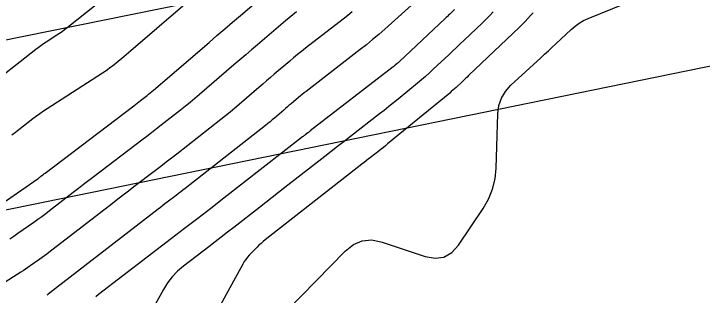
# Model space of a CAD drawing. Extents: x 658976 to 668721, y 639543 to 647196.
# Drawn here: x 662499.7 to 662561.6, y 642183.3 to 642208.7 of the extents above; entities that cross this region are included whole.
import ezdxf

# ---------------------------------------------------------------- set-up
doc = ezdxf.new("R2010")
doc.units = 0
for name, color, linetype in [('Ex_Major Contours', 7, 'Continuous'), ('Ex_Minor Contours', 7, 'Continuous'), ('R_Water', 7, 'Continuous')]:
    doc.layers.add(name, color=color, linetype=linetype)

msp = doc.modelspace()

# ---------------------------------------------------------------- linework, layer by layer
at = {"layer": 'Ex_Major Contours'}
for points in [[(662525.094, 642208.873), (662524.759, 642208.604), (662524.427, 642208.33), (662524.099, 642208.053), (662521.583, 642205.9), (662521.055, 642205.448), (662520.528, 642204.995), (662520.001, 642204.542), (662519.473, 642204.089), (662516.374, 642201.421), (662515.954, 642201.064), (662515.53, 642200.711), (662515.103, 642200.364), (662514.671, 642200.021), (662512.937, 642198.66), (662512.502, 642198.32), (662512.067, 642197.982), (662511.63, 642197.646), (662511.192, 642197.312), (662506.884, 642194.035), (662506.412, 642193.676), (662505.942, 642193.315), (662505.472, 642192.954), (662505.003, 642192.591), (662502.887, 642190.951), (662502.538, 642190.683), (662502.186, 642190.42), (662501.831, 642190.162), (662501.473, 642189.907), (662500.033, 642188.898), (662499.672, 642188.648), (662499.307, 642188.402)], [(662546.403, 642208.79), (662546.281, 642208.658), (662546.158, 642208.526), (662545.668, 642207.998), (662545.544, 642207.867), (662545.419, 642207.738), (662545.291, 642207.611), (662545.162, 642207.486), (662540.585, 642203.13), (662540.445, 642202.997), (662540.305, 642202.864), (662540.165, 642202.731), (662540.025, 642202.599), (662539.462, 642202.069), (662539.321, 642201.938), (662539.177, 642201.809), (662539.031, 642201.683), (662538.883, 642201.559), (662533.303, 642196.969), (662533.113, 642196.814), (662532.921, 642196.66), (662532.729, 642196.507), (662532.535, 642196.356), (662531.757, 642195.753), (662531.563, 642195.602), (662531.369, 642195.451), (662531.175, 642195.3), (662530.981, 642195.148), (662522.289, 642188.333), (662522.095, 642188.176), (662521.908, 642188.013), (662521.725, 642187.843), (662521.549, 642187.668), (662520.853, 642186.953), (662520.686, 642186.769), (662520.533, 642186.575), (662520.393, 642186.371), (662520.266, 642186.158), (662516.908, 642180.022)]]:
    msp.add_lwpolyline(points, dxfattribs=at)
at = {"layer": 'Ex_Minor Contours'}
for points in [[(662498.914, 642191.807), (662501.857, 642193.871), (662501.91, 642193.909), (662501.964, 642193.947), (662502.016, 642193.987), (662502.069, 642194.027), (662502.277, 642194.188), (662502.329, 642194.229), (662502.381, 642194.269), (662502.433, 642194.309), (662502.486, 642194.349), (662510.465, 642200.417), (662510.614, 642200.531), (662510.763, 642200.645), (662510.911, 642200.76), (662511.059, 642200.876), (662511.65, 642201.34), (662511.797, 642201.456), (662511.942, 642201.575), (662512.087, 642201.695), (662512.23, 642201.817), (662517.231, 642206.121), (662517.939, 642206.73), (662518.647, 642207.338), (662519.356, 642207.946), (662520.065, 642208.554), (662524.103, 642212.01)], [(662496.97, 642201.856), (662501.636, 642205.499), (662501.864, 642205.673), (662502.096, 642205.842), (662502.331, 642206.005), (662502.571, 642206.163), (662503.536, 642206.786), (662503.775, 642206.945), (662504.01, 642207.109), (662504.24, 642207.28), (662504.466, 642207.457), (662508.652, 642210.825)], [(662524.264, 642181.965), (662529.48, 642187.33), (662530.216, 642187.924), (662531.016, 642188.257), (662531.88, 642188.328), (662532.807, 642188.138), (662536.672, 642186.845), (662537.567, 642186.672), (662538.365, 642186.784), (662539.067, 642187.181), (662539.671, 642187.863), (662541.896, 642191.161), (662542.386, 642192.007), (662542.746, 642192.895), (662542.974, 642193.826), (662543.072, 642194.798), (662543.228, 642199.692), (662543.32, 642200.424), (662543.545, 642201.095), (662543.905, 642201.705), (662544.399, 642202.254), (662547.078, 642204.726), (662547.421, 642205.044), (662547.764, 642205.362), (662548.106, 642205.68), (662548.448, 642205.999), (662549.813, 642207.278), (662550.165, 642207.579), (662550.541, 642207.846), (662550.939, 642208.078), (662551.359, 642208.274), (662556.888, 642210.562)], [(662536.056, 642210.029), (662533.048, 642207.322), (662532.504, 642206.842), (662531.952, 642206.372), (662531.391, 642205.913), (662530.822, 642205.465), (662525.96, 642201.71), (662525.788, 642201.576), (662525.618, 642201.44), (662525.45, 642201.301), (662525.283, 642201.16), (662524.621, 642200.593), (662524.455, 642200.451), (662524.289, 642200.309), (662524.124, 642200.167), (662523.959, 642200.024), (662523.115, 642199.299), (662522.918, 642199.131), (662522.72, 642198.966), (662522.52, 642198.803), (662522.318, 642198.643), (662515.082, 642192.964), (662514.882, 642192.807), (662514.68, 642192.651), (662514.478, 642192.495), (662514.276, 642192.341), (662513.465, 642191.724), (662513.262, 642191.569), (662513.06, 642191.414), (662512.858, 642191.259), (662512.656, 642191.103), (662502.769, 642183.437), (662502.708, 642183.391), (662502.647, 642183.345)], [(662499.5, 642197.794), (662499.817, 642198.032), (662500.131, 642198.274), (662501.382, 642199.25), (662501.697, 642199.49), (662502.017, 642199.723), (662502.343, 642199.949), (662502.674, 642200.168), (662507.658, 642203.383), (662507.883, 642203.532), (662508.103, 642203.686), (662508.319, 642203.847), (662508.531, 642204.013), (662509.37, 642204.688), (662509.579, 642204.857), (662509.786, 642205.029), (662509.992, 642205.202), (662510.197, 642205.377), (662515.085, 642209.6)], [(662530.104, 642208.884), (662529.71, 642208.548), (662529.309, 642208.22), (662528.902, 642207.9), (662525.906, 642205.586), (662525.547, 642205.305), (662525.191, 642205.019), (662524.838, 642204.729), (662524.49, 642204.434), (662523.102, 642203.246), (662522.755, 642202.949), (662522.409, 642202.652), (662522.062, 642202.354), (662521.716, 642202.057), (662519.95, 642200.537), (662519.539, 642200.187), (662519.123, 642199.841), (662518.704, 642199.5), (662518.281, 642199.164), (662514.333, 642196.066), (662513.854, 642195.691), (662513.373, 642195.318), (662512.89, 642194.947), (662512.407, 642194.577), (662510.469, 642193.103), (662509.984, 642192.734), (662509.501, 642192.364), (662509.019, 642191.993), (662508.537, 642191.62), (662502.828, 642187.194), (662502.623, 642187.037), (662502.417, 642186.883), (662502.208, 642186.731), (662501.998, 642186.581), (662501.152, 642185.989), (662500.94, 642185.842), (662500.726, 642185.697), (662500.511, 642185.556), (662500.294, 642185.416), (662498.568, 642184.324)], [(662539.329, 642209.077), (662538.9, 642208.668), (662538.792, 642208.566), (662538.685, 642208.464), (662538.577, 642208.362), (662538.469, 642208.26), (662534.325, 642204.358), (662534.284, 642204.32), (662534.242, 642204.282), (662534.199, 642204.245), (662534.156, 642204.209), (662533.981, 642204.065), (662533.938, 642204.03), (662533.894, 642203.994), (662533.849, 642203.959), (662533.805, 642203.924), (662526.345, 642198.145), (662526.287, 642198.1), (662526.229, 642198.055), (662526.171, 642198.009), (662526.113, 642197.964), (662525.882, 642197.783), (662525.824, 642197.737), (662525.766, 642197.692), (662525.708, 642197.647), (662525.65, 642197.601), (662518.555, 642192.08), (662517.384, 642191.171), (662516.212, 642190.263), (662515.037, 642189.358), (662513.861, 642188.455), (662507.272, 642183.409), (662507.047, 642183.217)], [(662542.805, 642208.859), (662542.473, 642208.518), (662542.136, 642208.182), (662541.793, 642207.85), (662540.188, 642206.322), (662539.841, 642205.993), (662539.494, 642205.664), (662539.147, 642205.336), (662538.8, 642205.008), (662537.408, 642203.698), (662537.057, 642203.373), (662536.702, 642203.055), (662536.341, 642202.742), (662535.974, 642202.435), (662534.235, 642201.005), (662533.82, 642200.666), (662533.404, 642200.331), (662532.985, 642199.999), (662532.563, 642199.67), (662529.951, 642197.646), (662529.375, 642197.199), (662528.8, 642196.752), (662528.225, 642196.303), (662527.651, 642195.854), (662524.065, 642193.042), (662523.493, 642192.594), (662522.921, 642192.146), (662522.348, 642191.699), (662521.775, 642191.253), (662519.458, 642189.45), (662518.896, 642189.013), (662518.332, 642188.577), (662517.768, 642188.143), (662517.203, 642187.709), (662514.941, 642185.977), (662514.404, 642185.52), (662513.922, 642185.015), (662513.497, 642184.462), (662513.127, 642183.861), (662511.463, 642180.821)]]:
    msp.add_lwpolyline(points, dxfattribs=at)
at = {"layer": 'R_Water'}
for p, q in [((662441.53, 642194.635), (662828.715, 642273.727)), ((662444.532, 642179.939), (662827.779, 642258.226))]:
    msp.add_line(p, q, dxfattribs=at)

doc.saveas('drawing.dxf')
